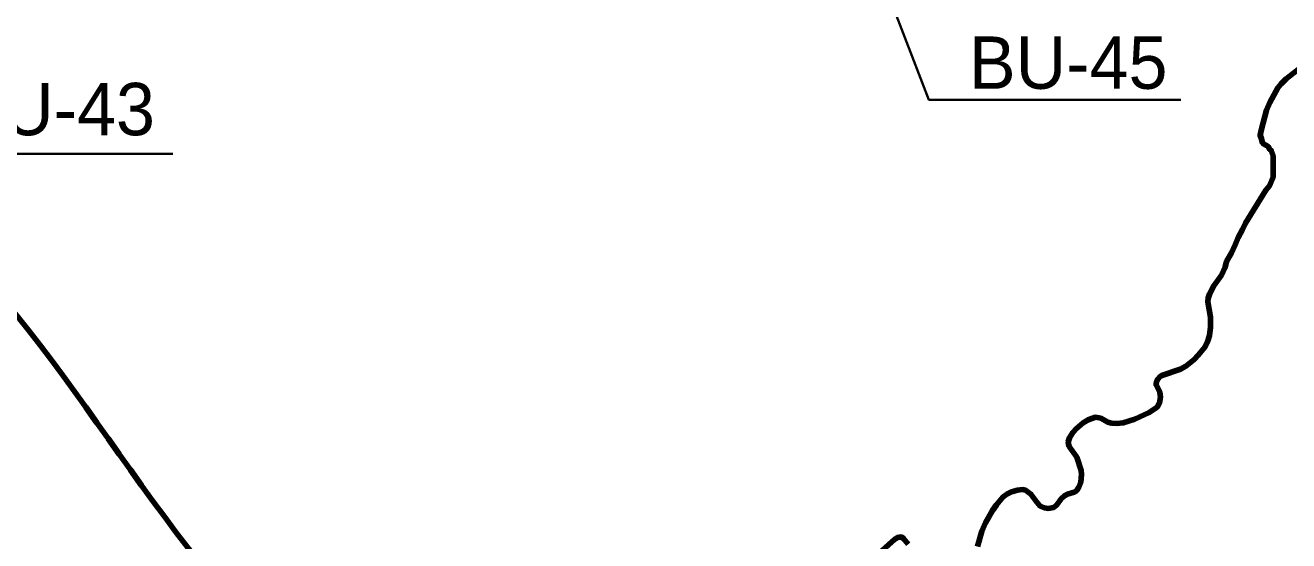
# Model space of a CAD drawing. Extents: x 553962 to 842807, y 8883888 to 9032388.
# Drawn here: x 617002 to 626649, y 8960263 to 8964199 of the extents above; entities that cross this region are included whole.
import ezdxf

# ---------------------------------------------------------------- set-up
doc = ezdxf.new("R2010")
doc.units = 0
doc.header["$LTSCALE"] = 150
for name, color, linetype, lineweight in [('24', 7, 'Continuous', 25), ('40', 7, 'Continuous', 60), ('9', 7, 'Continuous', 90)]:
    doc.layers.add(name, color=color, linetype=linetype, lineweight=lineweight)

msp = doc.modelspace()

# ---------------------------------------------------------------- linework, layer by layer
at = {"layer": '24'}
for points in [[(626815.8, 8963934.3), (626629.8, 8963789.7), (626590.1, 8963751.6), (626566.7, 8963720.5), (626506, 8963608.3), (626480.1, 8963551.1), (626439.9, 8963406.8), (626430.6, 8963358.8), (626441.2, 8963331.8), (626448.8, 8963299.7), (626457.1, 8963293.7), (626491.3, 8963272.5), (626505.7, 8963251), (626515.9, 8963242.8), (626529.7, 8963201.7), (626531.3, 8963131.3), (626529.2, 8963109.8), (626529.5, 8963038.6), (626501.7, 8962971.9), (626473.9, 8962938.6), (626318.3, 8962688.6), (626296, 8962638.6), (626262.7, 8962577.5), (626240.4, 8962522), (626212.7, 8962460.8), (626174.8, 8962393.8), (626164.1, 8962350.8), (626134.9, 8962291.6), (626076.5, 8962209.4), (626043, 8962145.2), (626033.4, 8962116.2), (626031, 8962086.1), (626050.8, 8961971), (626052.2, 8961893.9), (626043.5, 8961829.8), (626030, 8961782.7), (626007.6, 8961741.6), (625960.4, 8961681.4), (625923.5, 8961643.3), (625862.9, 8961595.1), (625822.7, 8961574), (625681.1, 8961524.7), (625666.2, 8961515.7), (625650, 8961497.6), (625640, 8961477.6), (625636.3, 8961455.5), (625664.5, 8961397.5), (625669.9, 8961359.4), (625663.1, 8961316.3), (625644, 8961283.3), (625582.5, 8961243.1), (625473.5, 8961191.8)], [(625473.5, 8961191.8), (625385.3, 8961162.7), (625335.4, 8961158.6), (625297, 8961160.5), (625268.2, 8961168.5), (625214.1, 8961198.5), (625173.4, 8961205.4), (625117.9, 8961186.3), (625078.9, 8961163.2), (625027.5, 8961119), (625000.9, 8961089), (624975.3, 8961048.8), (624966.1, 8961016.8), (624966.2, 8960999.8), (624973, 8960982.7), (625029.9, 8960900.7), (625064.6, 8960798.6), (625067, 8960768.6), (625061.1, 8960709.5), (625046, 8960671.4), (625027.5, 8960644.3), (625011.3, 8960634.2), (624961, 8960619.2), (624936.3, 8960606.1), (624912, 8960582), (624879.5, 8960536.9), (624854.3, 8960516.8), (624811.3, 8960509.7), (624784.5, 8960512.7), (624750.7, 8960527.7), (624725.6, 8960556.7), (624680, 8960618.7), (624640.1, 8960648.7), (624615.7, 8960653.7), (624577.3, 8960648.6), (624531.2, 8960635.5), (624496.8, 8960619.4)], [(624496.8, 8960619.4), (624466.5, 8960595.3), (624466.5, 8960595.3), (624418.2, 8960536.2), (624388.4, 8960493.1), (624334.1, 8960398.8), (624304.9, 8960334.7), (624271.6, 8960219.4)], [(623742.1, 8960236.6), (623708.6, 8960280.6), (623691, 8960291.6), (623663.5, 8960287.6), (623642.3, 8960274.5), (623518.1, 8960166.2)]]:
    msp.add_lwpolyline(points, dxfattribs=at)
at = {"layer": '40', "lineweight": 35}
for points in [[(617609.7, 8966061.3), (616189, 8963218.1), (618127.6, 8963218.1)], [(622970.4, 8966051.8), (623901.7, 8963629), (625826.3, 8963629)]]:
    msp.add_lwpolyline(points, dxfattribs=at)
at = {"layer": '9'}
for points in [[(626815.8, 8963934.3), (626629.8, 8963789.7), (626590.1, 8963751.6), (626566.7, 8963720.5), (626506, 8963608.3), (626480.1, 8963551.1), (626439.9, 8963406.8), (626430.6, 8963358.8), (626441.2, 8963331.8), (626448.8, 8963299.7), (626457.1, 8963293.7), (626491.3, 8963272.5), (626505.7, 8963251), (626515.9, 8963242.8), (626529.7, 8963201.7), (626531.3, 8963131.3), (626529.2, 8963109.8), (626529.5, 8963038.6), (626501.7, 8962971.9), (626473.9, 8962938.6), (626318.3, 8962688.6), (626296, 8962638.6), (626262.7, 8962577.5), (626240.4, 8962522), (626212.7, 8962460.8), (626174.8, 8962393.8), (626164.1, 8962350.8), (626134.9, 8962291.6), (626076.5, 8962209.4), (626043, 8962145.2), (626033.4, 8962116.2), (626031, 8962086.1), (626050.8, 8961971), (626052.2, 8961893.9), (626043.5, 8961829.8), (626030, 8961782.7), (626007.6, 8961741.6), (625960.4, 8961681.4), (625923.5, 8961643.3), (625862.9, 8961595.1), (625822.7, 8961574), (625681.1, 8961524.7), (625666.2, 8961515.7), (625650, 8961497.6), (625640, 8961477.6), (625636.3, 8961455.5), (625664.5, 8961397.5), (625669.9, 8961359.4), (625663.1, 8961316.3), (625644, 8961283.3), (625582.5, 8961243.1), (625473.5, 8961191.8)], [(625473.5, 8961191.8), (625385.3, 8961162.7), (625335.4, 8961158.6), (625297, 8961160.5), (625268.2, 8961168.5), (625214.1, 8961198.5), (625173.4, 8961205.4), (625117.9, 8961186.3), (625078.9, 8961163.2), (625027.5, 8961119), (625000.9, 8961089), (624975.3, 8961048.8), (624966.1, 8961016.8), (624966.2, 8960999.8), (624973, 8960982.7), (625029.9, 8960900.7), (625064.6, 8960798.6), (625067, 8960768.6), (625061.1, 8960709.5), (625046, 8960671.4), (625027.5, 8960644.3), (625011.3, 8960634.2), (624961, 8960619.2), (624936.3, 8960606.1), (624912, 8960582), (624879.5, 8960536.9), (624854.3, 8960516.8), (624811.3, 8960509.7), (624784.5, 8960512.7), (624750.7, 8960527.7), (624725.6, 8960556.7), (624680, 8960618.7), (624640.1, 8960648.7), (624615.7, 8960653.7), (624577.3, 8960648.6), (624531.2, 8960635.5), (624496.8, 8960619.4)], [(624496.8, 8960619.4), (624466.5, 8960595.3), (624466.5, 8960595.3), (624418.2, 8960536.2), (624388.4, 8960493.1), (624334.1, 8960398.8), (624304.9, 8960334.7), (624271.6, 8960219.4)], [(623742.1, 8960236.6), (623708.6, 8960280.6), (623691, 8960291.6), (623663.5, 8960287.6), (623642.3, 8960274.5), (623518.1, 8960166.2)]]:
    msp.add_lwpolyline(points, dxfattribs=at)
msp.add_spline([(592698.5, 8977198.4), (599903.5, 8973292.7), (608459.2, 8968138.2), (612674.8, 8965332.6), (616842, 8962096.4), (620005, 8958671.2), (621134, 8957974.7), (621473.4, 8956805.3), (621586.2, 8956597.5)], degree=3, dxfattribs=at)

# ---------------------------------------------------------------- texts
at = {"layer": '40'}
for s, p in [('BU-45', (624207.1, 8963713.8)), ('BU-43', (616475.9, 8963359.1))]:
    msp.add_text(s, height=400, dxfattribs=at).set_placement(p)

doc.saveas('drawing.dxf')
